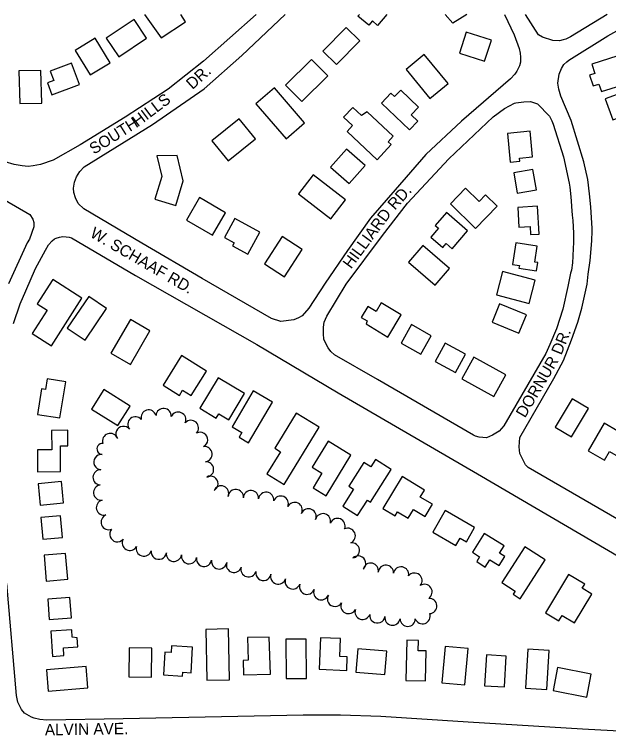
# Model space of a CAD drawing. Extents: x -25029 to 2274964, y -81170 to 687028.
# Drawn here: x -19169 to -18392, y -61689 to -60748 of the extents above; entities that cross this region are included whole.
import ezdxf

# ---------------------------------------------------------------- set-up
doc = ezdxf.new("R2010")
doc.units = 0
for name, color, linetype in [('BLDG', 7, 'Continuous'), ('ROAD', 7, 'Continuous'), ('ROAD-NAME', 7, 'Continuous'), ('TREES', 7, 'Continuous')]:
    doc.layers.add(name, color=color, linetype=linetype)

msp = doc.modelspace()

# ---------------------------------------------------------------- linework, layer by layer
at = {"layer": 'BLDG'}
for points in [[(-18999.01, -60748.36), (-18977.39, -60779.19), (-18945.44, -60758.24), (-18951.63, -60748.36)], [(-18681.8, -60748.36), (-18694.35, -60762.71), (-18700.55, -60756.81), (-18705.58, -60762.28), (-18720.07, -60750.55), (-18717.68, -60748.36)], [(-18577.16, -60748.36), (-18595.64, -60759.98), (-18605.7, -60748.36)]]:
    msp.add_lwpolyline(points, dxfattribs=at)
for points in [[(-19012.76, -60755.12), (-19049.11, -60779.47), (-19032.89, -60803.69), (-18996.53, -60779.34)], [(-18735.02, -60765.72), (-18765.6, -60796.64), (-18748.01, -60814.03), (-18717.44, -60783.11)], [(-18553.89, -60809.53), (-18545.1, -60782.15), (-18578, -60771.59), (-18586.79, -60798.96)], [(-19070.07, -60827.63), (-19043.95, -60811.55), (-19063.72, -60779.43), (-19089.84, -60795.51)], [(-18625.55, -60858.46), (-18601.8, -60838.84), (-18633.1, -60800.94), (-18656.85, -60820.57)], [(-18368.76, -60799.27), (-18413.39, -60813.4), (-18409.52, -60825.64), (-18416.46, -60827.84), (-18412, -60841.93), (-18404.32, -60839.5), (-18401.17, -60849.46), (-18357.27, -60835.56)], [(-18780.38, -60807.42), (-18814.44, -60840.86), (-18793.29, -60862.4), (-18759.23, -60828.97)], [(-19117.94, -60834.84), (-19126.24, -60837.93), (-19120.4, -60853.61), (-19084.22, -60840.13), (-19094.68, -60812.07), (-19122.56, -60822.46)], [(-19162.51, -60865.15), (-19133.64, -60864.37), (-19134.79, -60821.64), (-19163.66, -60822.42)], [(-18828.98, -60844.5), (-18853.35, -60865.44), (-18813.89, -60911.37), (-18789.51, -60890.43)], [(-18671.87, -60855.97), (-18676.55, -60851.5), (-18688.78, -60864.3), (-18652.25, -60899.23), (-18641.57, -60888.07), (-18650.3, -60879.72), (-18640.68, -60869.67), (-18663.82, -60847.55)], [(-18354.6, -60874.77), (-18364.9, -60847.3), (-18396.24, -60859.06), (-18385.93, -60886.52)], [(-18715.19, -60880.83), (-18726.58, -60870.21), (-18738.54, -60883.04), (-18726.93, -60893.87), (-18734.04, -60901.5), (-18694.43, -60938.43), (-18676.06, -60918.72), (-18680.13, -60914.93), (-18673.47, -60907.78), (-18707.56, -60875.99)], [(-18854.03, -60911.13), (-18875.15, -60884.88), (-18910.94, -60913.67), (-18889.82, -60939.93)], [(-18507.78, -60940.4), (-18508.14, -60936.45), (-18491.25, -60934.88), (-18494.36, -60901.33), (-18524.08, -60904.09), (-18520.6, -60941.59)], [(-18982.85, -60933.39), (-18976.59, -60960.23), (-18985.79, -60990.15), (-18958.31, -60998.6), (-18948.54, -60965.98), (-18956.23, -60933.03)], [(-18731.26, -60969.8), (-18710.24, -60946.04), (-18734.55, -60924.53), (-18755.57, -60948.3)], [(-18486.09, -60977.87), (-18490.64, -60951.26), (-18515.69, -60955.55), (-18511.14, -60982.15)], [(-18778.31, -60958.36), (-18797.49, -60983.04), (-18755.26, -61015.86), (-18736.08, -60991.19)], [(-18552.66, -60984.3), (-18561.1, -60992.96), (-18578.81, -60975.71), (-18598.78, -60996.2), (-18565.84, -61028.31), (-18537.42, -60999.14)], [(-18944.3, -61017.38), (-18909.96, -61037.27), (-18892.99, -61007.97), (-18927.33, -60988.08)], [(-18510.54, -61000.86), (-18509.03, -61026.72), (-18494.5, -61025.88), (-18493.88, -61036.42), (-18482.65, -61035.76), (-18484.77, -60999.35)], [(-18603.97, -61007.61), (-18618.51, -61024.57), (-18614.49, -61028.01), (-18624.56, -61039.75), (-18608.72, -61053.33), (-18604.33, -61048.21), (-18596.42, -61055), (-18576.2, -61031.42)], [(-18881.05, -61015.6), (-18894.36, -61040.38), (-18881.77, -61047.14), (-18883.98, -61051.26), (-18863.81, -61062.1), (-18848.29, -61033.2)], [(-18841.99, -61074.83), (-18815.98, -61091.69), (-18792.74, -61055.84), (-18818.76, -61038.98)], [(-18634.62, -61050.62), (-18653.63, -61072.58), (-18618.77, -61102.77), (-18599.75, -61080.81)], [(-18517.36, -61075.54), (-18508.48, -61076.89), (-18509.02, -61080.41), (-18486.11, -61083.9), (-18484.43, -61072.88), (-18488.13, -61072.32), (-18484.99, -61051.7), (-18513.08, -61047.42)], [(-18538.58, -61115.18), (-18495.56, -61126.43), (-18487.63, -61096.1), (-18530.65, -61084.85)], [(-19119.28, -61095.19), (-19139.64, -61127.03), (-19126.59, -61135.38), (-19146.03, -61165.79), (-19120.89, -61181.87), (-19081.07, -61119.62)], [(-19100.27, -61158.96), (-19077.03, -61174.74), (-19048.82, -61133.17), (-19072.06, -61117.4)], [(-18663.08, -61141.35), (-18689.17, -61125.61), (-18696.03, -61136.98), (-18706.85, -61130.45), (-18715.44, -61144.7), (-18707.7, -61149.37), (-18709.01, -61153.3), (-18680.61, -61170.42)], [(-18534.46, -61127.23), (-18544.17, -61150.96), (-18509.01, -61165.33), (-18499.31, -61141.6)], [(-19017.61, -61147.63), (-19043.07, -61191.55), (-19017.66, -61206.28), (-18992.2, -61162.36)], [(-18663.4, -61178.62), (-18637.37, -61193.09), (-18623.81, -61168.7), (-18649.84, -61154.23)], [(-18578.98, -61193), (-18605.58, -61178.29), (-18618.83, -61202.26), (-18592.22, -61216.97)], [(-18974.78, -61233.64), (-18953.52, -61246.84), (-18949.23, -61239.92), (-18937.91, -61246.95), (-18918.08, -61214.99), (-18950.66, -61194.77)], [(-18583.62, -61225.12), (-18542, -61248.18), (-18526.32, -61219.89), (-18567.94, -61196.83)], [(-19109.79, -61276.25), (-19102.31, -61229.04), (-19126.45, -61225.22), (-19128.65, -61239.12), (-19133.97, -61238.28), (-19139.24, -61271.59)], [(-18926.74, -61263.62), (-18905.42, -61276.42), (-18902.02, -61270.76), (-18888.64, -61278.79), (-18868.06, -61244.52), (-18902.76, -61223.69)], [(-19068.47, -61264.75), (-19033.98, -61286.39), (-19018, -61260.92), (-19052.49, -61239.29)], [(-18884.33, -61287.84), (-18871.61, -61295.32), (-18875.27, -61301.54), (-18862.96, -61308.79), (-18831.73, -61255.74), (-18856.76, -61241)], [(-18418.03, -61263.84), (-18439.43, -61251.16), (-18461.55, -61288.48), (-18440.14, -61301.16)], [(-18828.57, -61315.96), (-18821.07, -61320.57), (-18838.84, -61349.49), (-18816.52, -61363.22), (-18770.59, -61288.51), (-18800.42, -61270.17)], [(-18418.27, -61319.45), (-18396.96, -61331.69), (-18390.42, -61320.29), (-18375.95, -61328.6), (-18361.75, -61303.88), (-18397.52, -61283.33)], [(-19109, -61346.54), (-19109.16, -61312.82), (-19099.52, -61312.77), (-19099.61, -61292.44), (-19120.73, -61292.54), (-19120.61, -61317.89), (-19139.24, -61317.98), (-19139.1, -61346.68)], [(-18779.49, -61340.81), (-18766.84, -61348.49), (-18778.52, -61367.72), (-18761.46, -61378.07), (-18729.16, -61324.86), (-18758.87, -61306.83)], [(-18702.79, -61340.28), (-18711.98, -61334.44), (-18731.89, -61365.72), (-18725.66, -61369.68), (-18739.71, -61391.76), (-18720.24, -61404.14), (-18707.39, -61383.95), (-18703.47, -61386.44), (-18676.19, -61343.58), (-18696.62, -61330.58)], [(-18687, -61394.82), (-18671.23, -61404.25), (-18668.07, -61398.96), (-18653.9, -61407.43), (-18647.08, -61396.02), (-18631.73, -61405.2), (-18622.23, -61389.32), (-18638.13, -61379.81), (-18632.68, -61370.69), (-18662.07, -61353.12)], [(-19105.03, -61387.23), (-19107.87, -61359.5), (-19138.53, -61362.64), (-19135.69, -61390.37)], [(-18621.87, -61425.68), (-18591.58, -61442.99), (-18586.14, -61433.48), (-18577.76, -61438.27), (-18566.98, -61419.42), (-18605.65, -61397.32)], [(-19106.41, -61432.56), (-19109.15, -61404.17), (-19134.92, -61406.65), (-19132.19, -61435.04)], [(-18570.02, -61452.03), (-18560.45, -61458.1), (-18564.34, -61464.25), (-18553.04, -61471.42), (-18546.93, -61461.78), (-18535, -61469.35), (-18527.52, -61457.53), (-18534.38, -61453.18), (-18528.41, -61443.76), (-18554.36, -61427.31)], [(-18531.27, -61491.79), (-18514.08, -61502.82), (-18516.75, -61506.99), (-18507.53, -61512.9), (-18474.86, -61461.97), (-18501.28, -61445.03)], [(-19099.6, -61487.32), (-19102.5, -61453.52), (-19130.64, -61455.94), (-19127.74, -61489.74)], [(-18456.66, -61541.68), (-18452.55, -61534.82), (-18436.28, -61544.56), (-18413.59, -61506.69), (-18426.11, -61499.19), (-18422.88, -61493.81), (-18444.32, -61480.97), (-18474.34, -61531.08)], [(-19094.91, -61537.98), (-19096.89, -61511.15), (-19125.76, -61513.29), (-19123.78, -61540.11)], [(-19104.68, -61587.26), (-19105.34, -61576.96), (-19086.58, -61575.75), (-19087.33, -61564.1), (-19093.76, -61563.26), (-19094.38, -61553.54), (-19121.9, -61555.31), (-19119.79, -61588.23)], [(-18919.03, -61552.93), (-18917.6, -61619.37), (-18887.89, -61618.74), (-18889.31, -61552.29)], [(-18863.34, -61593.25), (-18870.1, -61593.45), (-18869.56, -61612.31), (-18834.39, -61611.3), (-18835.78, -61562.92), (-18864.19, -61563.74)], [(-18733.75, -61588.72), (-18743.54, -61588.33), (-18742.6, -61564.94), (-18768.82, -61563.89), (-18770.47, -61605.16), (-18734.47, -61606.6)], [(-18787.37, -61565.51), (-18814.16, -61565.7), (-18813.8, -61617.23), (-18787.01, -61617.05)], [(-18630.45, -61581.1), (-18640.96, -61580.82), (-18640.6, -61567.39), (-18655.79, -61566.99), (-18657.19, -61619.76), (-18631.48, -61620.44)], [(-19019.58, -61615.16), (-18989.99, -61615.6), (-18989.42, -61577.3), (-19019.01, -61576.86)], [(-18964.19, -61583.22), (-18972.7, -61582.74), (-18974.4, -61612.5), (-18949.46, -61613.93), (-18949.18, -61609.06), (-18938.24, -61609.68), (-18936.33, -61576.17), (-18963.7, -61574.6)], [(-18719.9, -61578.34), (-18722.43, -61608.73), (-18684.67, -61611.88), (-18682.14, -61581.48)], [(-18575.66, -61577.92), (-18605.74, -61575.29), (-18609.92, -61623.04), (-18579.84, -61625.67)], [(-18497.32, -61578.72), (-18500.39, -61630.02), (-18472.41, -61631.69), (-18469.34, -61580.39)], [(-18553.97, -61626.62), (-18528.04, -61628.12), (-18525.7, -61587.89), (-18551.64, -61586.38)], [(-19073.39, -61629.42), (-19075.67, -61601.53), (-19127.5, -61605.77), (-19125.22, -61633.66)], [(-18458.47, -61602.76), (-18464.4, -61632.82), (-18420.34, -61641.51), (-18414.41, -61611.46)]]:
    msp.add_lwpolyline(points, close=True, dxfattribs=at)
at = {"layer": 'ROAD'}
msp.add_line((-18483.56, -60775.13), (-18500.27, -60748.36), dxfattribs=at)
for points in [[(-18852.94, -60748.36), (-18921.93, -60809.72), (-18968.26, -60846.28), (-19024.28, -60883), (-19083.28, -60919.1), (-19118.5, -60938.97), (-19135.46, -60944.82), (-19144.92, -60946.32), (-19151.38, -60947.26), (-19159.22, -60946.46), (-19169.72, -60944.56), (-19181.65, -60941.19), (-19186.02, -60939.87), (-19281.78, -60886.48), (-19378.77, -60829.16), (-19502.42, -60756.67), (-19518, -60748.36)], [(-18527.97, -60748.36), (-18515.1, -60774.9), (-18508.84, -60793.14), (-18507.59, -60799.21), (-18507.16, -60804.44), (-18507.05, -60811.04), (-18508.37, -60815.47), (-18511.87, -60822.79), (-18514.6, -60826.38), (-18519.99, -60832.64), (-18584.2, -60887.86), (-18631.06, -60931.85), (-18670.97, -60977.74), (-18703.19, -61014.8), (-18733.36, -61057.05), (-18762.73, -61099.96), (-18784.05, -61132.83), (-18792.56, -61142.86), (-18797.57, -61145.54), (-18803.66, -61148.05), (-18820.8, -61150.04), (-18832.8, -61146.38), (-18923.46, -61093.71), (-19002.45, -61047.86), (-19078.55, -61002.81), (-19085.79, -60995.87), (-19089.51, -60988.3), (-19091.74, -60981.22), (-19092.09, -60975.87), (-19090.83, -60967.96), (-19088.16, -60960.69), (-19083.84, -60953.89), (-19077.93, -60947.92), (-18988.47, -60892.43), (-18921.11, -60845.79), (-18871.61, -60802.2), (-18815.05, -60748.36)], [(-18364.49, -61417.88), (-18496.9, -61341.11), (-18500.25, -61337.7), (-18502.78, -61333.44), (-18508.02, -61322.63), (-18508.94, -61314.18), (-18507.88, -61302.01), (-18463.38, -61224.74), (-18450.57, -61201.19), (-18440.1, -61174.02), (-18432.12, -61150.92), (-18426.9, -61132.81), (-18419.84, -61101.15), (-18418.29, -61088.21), (-18415.78, -61070.4), (-18413.62, -61044.64), (-18413.26, -61031.36), (-18413.17, -61028.3), (-18414.72, -61000.19), (-18416.54, -60982.92), (-18418.67, -60964.43), (-18424.26, -60941.47), (-18440.8, -60887.08), (-18454.3, -60855.24), (-18456.91, -60846.16), (-18458.09, -60838.45), (-18456.53, -60826.66), (-18453.18, -60819.11), (-18450.04, -60813.99), (-18446.46, -60810.61), (-18443.8, -60808.33), (-18392.55, -60776.44), (-18342.54, -60748.36)], [(-18393.42, -60748.36), (-18441.41, -60777.57), (-18447.5, -60780.69), (-18451.34, -60781.51), (-18456.03, -60782.77), (-18464.45, -60782.5), (-18478.23, -60778.24), (-18483.56, -60775.13), (-18483.56, -60775.13)], [(-19290.07, -60928.82), (-19149.25, -61010.35), (-19145.3, -61016.27), (-19144.12, -61020.42), (-19143.83, -61026.46), (-19149.58, -61042.31), (-19152.58, -61047.4), (-19177.36, -61100.7)], [(-19170.58, -61152.97), (-19161.95, -61126.82), (-19154.46, -61110.22), (-19141.7, -61080.88), (-19128.8, -61056.71), (-19124.9, -61050.04), (-19120.01, -61044.71), (-19116.89, -61042.21), (-19114.7, -61041.25), (-19110.46, -61039.63), (-19106.16, -61039), (-19101.68, -61039.31), (-19097.6, -61039.66), (-19094.57, -61040.57), (-19010.76, -61090.12), (-18852.21, -61180.42), (-18745.68, -61243.53), (-18563.39, -61349.5), (-18279.42, -61515.65)], [(-18321.74, -61689.05), (-18426.01, -61683.43), (-18575.34, -61674.15), (-18689.86, -61667), (-18742.62, -61665.27), (-18791.41, -61664.98), (-18877.06, -61666.72), (-19026.96, -61669.74), (-19127.05, -61671.74), (-19136.01, -61671), (-19143.68, -61669.21), (-19147.07, -61667.86), (-19156.22, -61662.52), (-19160.16, -61657.63), (-19164.9, -61647.93), (-19165.7, -61643.9), (-19166.66, -61639.34), (-19179.51, -61492.86)]]:
    msp.add_lwpolyline(points, dxfattribs=at)
msp.add_lwpolyline([(-18760.63, -61143.19), (-18735.15, -61101.36), (-18687.75, -61037.52), (-18655.07, -60995.31), (-18600.75, -60937.34), (-18542.66, -60882.53), (-18527.87, -60871.48), (-18514.99, -60864.59), (-18513.05, -60863.95), (-18502.77, -60862.59), (-18494.07, -60862.5), (-18484.69, -60865.35), (-18469.22, -60881.35), (-18465.97, -60887.84), (-18464.05, -60891.81), (-18450.89, -60934.9), (-18443.1, -60969.18), (-18442.43, -60974.52), (-18441.38, -60982.55), (-18440.79, -60992.25), (-18440.28, -60999.81), (-18439.31, -61011.23), (-18438.31, -61017.97), (-18437.86, -61026.08), (-18437.45, -61034.75), (-18437.69, -61047.21), (-18437.95, -61054.08), (-18438.61, -61064.54), (-18439.12, -61073.23), (-18440.41, -61082.99), (-18441.42, -61087.06), (-18445.13, -61104.4), (-18451.46, -61133.9), (-18460.07, -61159.79), (-18468.45, -61180.4), (-18473.63, -61191.91), (-18528.69, -61286.77), (-18534.85, -61293.78), (-18543.44, -61298.98), (-18551.63, -61302.42), (-18560.97, -61301.59), (-18565.91, -61300.31), (-18568.64, -61299.05), (-18694.07, -61225.96), (-18750.41, -61193.9), (-18755.12, -61189.6), (-18758.95, -61184.54), (-18764.25, -61173.64), (-18764.78, -61165.65), (-18764.99, -61157.52), (-18763.97, -61151.18)], close=True, dxfattribs=at)
at = {"layer": 'TREES'}
for centre, radius, start, end in [((-18993.7, -61275.74), 10, 15.64575, 195.64575), ((-18974.1, -61273.83), 10, 355.43381, 175.43381), ((-18954.95, -61278.6), 10, 336.60059, 156.60059), ((-19011.05, -61284.79), 10, 39.47875, 219.47875), ((-18938.43, -61289.35), 10, 317.3131, 137.3131), ((-19026.71, -61297.22), 10, 37.41513, 217.41513), ((-19044.13, -61306.48), 10, 18.5622, 198.5622), ((-18926.4, -61304.98), 10, 297.84999, 117.84999), ((-19054.16, -61316.88), 7.23, 85.65284, 265.65284), ((-18920.62, -61323.76), 10, 276.37327, 96.37327), ((-19055.46, -61334.06), 10, 85.65284, 265.65284), ((-18918.57, -61343.65), 10, 275.37886, 95.37886), ((-19056.61, -61354.03), 10, 87.79319, 267.79319), ((-18912.89, -61362.41), 10, 298.33284, 118.33284), ((-19055.86, -61373.96), 10, 96.5003, 276.5003), ((-18898.91, -61375.05), 10, 337.43302, 157.43302), ((-18879.71, -61379.75), 10, 355.06457, 175.06457), ((-18859.78, -61381.34), 10, 355.77255, 175.77255), ((-18839.89, -61383.36), 10, 352.66184, 172.66184), ((-19052.22, -61393.57), 10, 104.52078, 284.52078), ((-18820.73, -61388.46), 10, 337.49171, 157.49171), ((-18802.54, -61396.74), 10, 333.5805, 153.5805), ((-19046, -61412.54), 10, 111.77948, 291.77948), ((-18784.37, -61405.08), 10, 337.09154, 157.09154), ((-18765.47, -61411.46), 10, 345.61952, 165.61952), ((-18746.52, -61417.71), 10, 337.89255, 157.89255), ((-19034.72, -61428.35), 10, 139.23011, 319.23011), ((-18733.14, -61430.58), 10, 294.31875, 114.31875), ((-19018.33, -61439.61), 10, 151.81921, 331.81921), ((-18727.7, -61449.61), 10, 277.57801, 97.57801), ((-18999.93, -61447.19), 10, 163.39441, 343.39441), ((-18980.44, -61451.36), 10, 172.45834, 352.45834), ((-18960.62, -61454.03), 10, 172.15871, 352.15871), ((-18940.87, -61457.18), 10, 169.72401, 349.72401), ((-18921.19, -61460.74), 10, 169.75837, 349.75837), ((-18719.54, -61466.81), 10, 313.16574, 133.16574), ((-18901.46, -61464.04), 10, 171.29736, 351.29736), ((-18882.03, -61468.5), 10, 162.83979, 342.83979), ((-18702.91, -61476.14), 10, 348.2518, 168.2518), ((-18683.14, -61478.8), 10, 356.42968, 176.42968), ((-18862.9, -61474.35), 10, 163.15303, 343.15303), ((-18843.48, -61478.97), 10, 170.05518, 350.05518), ((-18663.3, -61481.08), 10, 350.47092, 170.47092), ((-18645.77, -61489.17), 10, 319.98447, 139.98447), ((-18824.1, -61483.74), 10, 162.2843, 342.2843), ((-18805.17, -61490.19), 10, 160.10465, 340.10465), ((-18786.42, -61497.12), 10, 159.31778, 339.31778), ((-18632.63, -61503.96), 10, 303.27226, 123.27226), ((-18767.78, -61504.38), 10, 158.15701, 338.15701), ((-18749.8, -61513.04), 10, 150.40156, 330.40156), ((-18626.47, -61522.29), 10, 273.83651, 93.83651), ((-18732.11, -61522.35), 10, 154.08579, 334.08579), ((-18713.67, -61530), 10, 160.81473, 340.81473), ((-18694.32, -61534.64), 10, 172.23766, 352.23766), ((-18635.24, -61535.6), 10, 199.41387, 19.41387), ((-18674.54, -61537.58), 10, 170.82898, 350.82898), ((-18654.67, -61539.05), 10, 180.73728, 0.73728)]:
    msp.add_arc(centre, radius, start, end, dxfattribs=at)

# ---------------------------------------------------------------- texts
at = {"layer": 'ROAD-NAME'}
for s, height, rotation, p in [('DR.', 15, 41.88688, (-18936.42, -60847.37)), ('HILLS', 15, 36.99222, (-19008.04, -60896.09)), ('SOUTH', 15, 32.2582, (-19065.32, -60932.1)), ('RD.', 15, 48.19635, (-18671.31, -61005.26)), ('HILLIARD', 15, 53.65471, (-18728.76, -61082.17)), ('W. SCHAAF RD.', 14.99, 329.91955, (-19071.63, -61038.65)), ('DR.', 15, 67.99557, (-18453.42, -61194.83)), ('DORNUR ', 15, 59.53449, (-18501.12, -61277.16)), ('ALVIN AVE.', 15, 0.88508, (-19129.49, -61691.67))]:
    msp.add_text(s, height=height, rotation=rotation, dxfattribs=at).set_placement(p)

doc.saveas('drawing.dxf')
